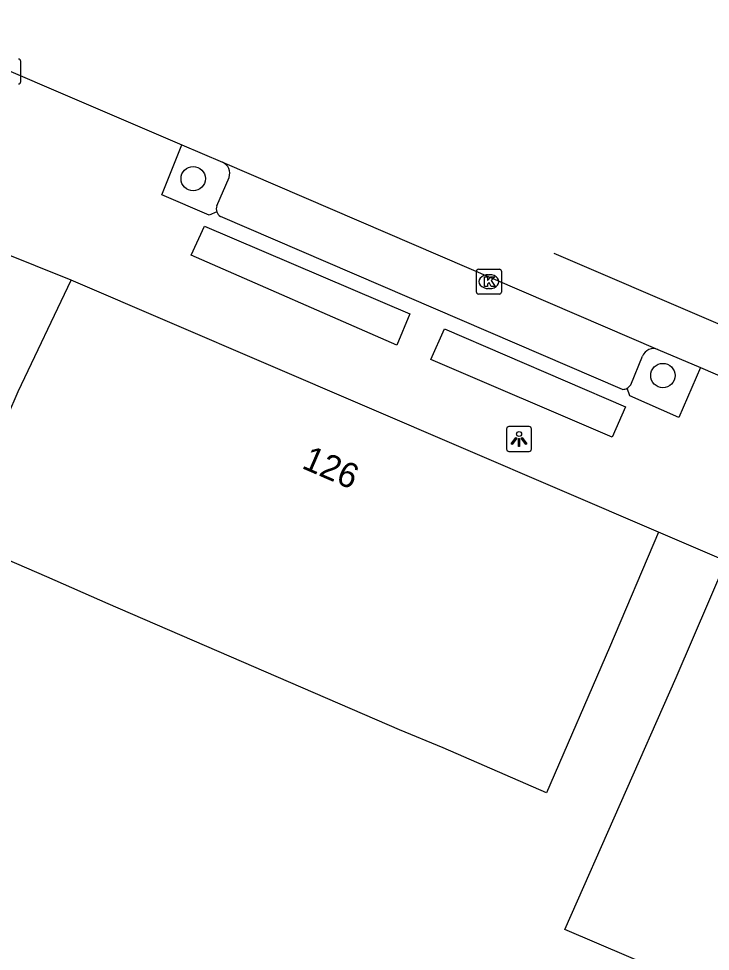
# Model space of a CAD drawing. Extents: x 161801 to 162379, y 382315 to 382832.
# Drawn here: x 162262.83 to 162290.61, y 382570.83 to 382608.31 of the extents above; entities that cross this region are included whole.
import ezdxf

# ---------------------------------------------------------------- set-up
doc = ezdxf.new("R2010")
doc.units = 0
for name, color, linetype in [('IMGEO_Boom', 7, 'Continuous'), ('IMGEO_Kolk', 7, 'Continuous'), ('IMGEO_Lichtpunt', 7, 'Continuous'), ('IMGEO_Pand', 7, 'Continuous'), ('IMGEO_Pand_nummerreeks', 7, 'Continuous'), ('IMGEO_Parkeervlak_open', 7, 'Continuous'), ('IMGEO_Rijbaan_lokaal_gesloten', 7, 'Continuous'), ('IMGEO_Voetpad_open', 7, 'Continuous')]:
    doc.layers.add(name, color=color, linetype=linetype)

msp = doc.modelspace()

# ---------------------------------------------------------------- linework, layer by layer
at = {"layer": 'IMGEO_Boom'}
for centre in [(162269.838, 382601.88), (162288.702, 382593.969)]:
    msp.add_circle(centre, 0.489, dxfattribs=at)
at = {"layer": 'IMGEO_Kolk'}
for p, q in [((162262.902, 382606.609), (162262.902, 382605.757)), ((162281.216, 382597.315), (162281.216, 382598.167)), ((162281.291, 382598.241), (162282.143, 382598.241)), ((162282.217, 382598.167), (162282.217, 382597.315)), ((162281.704, 382598.021), (162281.729, 382598.021)), ((162281.727, 382597.461), (162281.702, 382597.461)), ((162282.143, 382597.241), (162281.291, 382597.241))]:
    msp.add_line(p, q, dxfattribs=at)
for points in [[(162262.902, 382606.609), (162262.902, 382605.757)], [(162281.216, 382597.315), (162281.216, 382598.167)], [(162281.291, 382598.241), (162282.143, 382598.241)], [(162282.217, 382598.167), (162282.217, 382597.315)], [(162281.537, 382597.941), (162281.66, 382597.941), (162281.66, 382597.79), (162281.79, 382597.941), (162281.954, 382597.941), (162281.808, 382597.79), (162281.961, 382597.541), (162281.809, 382597.541), (162281.724, 382597.705), (162281.66, 382597.638), (162281.66, 382597.541), (162281.537, 382597.541), (162281.537, 382597.941)], [(162282.143, 382597.241), (162281.291, 382597.241)]]:
    msp.add_lwpolyline(points, dxfattribs=at)
for centre, start, end in [((162262.826, 382606.607), 1.552, 88.448), ((162262.826, 382606.607), 1.552, 88.448), ((162262.826, 382605.759), 271.552, 358.448), ((162262.826, 382605.759), 271.552, 358.448), ((162281.293, 382598.165), 91.552, 178.448), ((162281.293, 382598.165), 91.552, 178.448), ((162282.141, 382598.165), 1.552, 88.448), ((162282.141, 382598.165), 1.552, 88.448), ((162281.293, 382597.317), 181.552, 268.448), ((162281.293, 382597.317), 181.552, 268.448), ((162282.141, 382597.317), 271.552, 358.448), ((162282.141, 382597.317), 271.552, 358.448)]:
    msp.add_arc(centre, 0.0765, start, end, dxfattribs=at)
for centre, major_axis, ratio, start_param, end_param in [((162281.703, 382597.741), (-0.387, 0.002), 0.722429, 4.712389, 7.853982), ((162281.728, 382597.741), (-0.39, 0.002), 0.717154, 1.570796, 4.712389)]:
    msp.add_ellipse(centre, major_axis=major_axis, ratio=ratio, start_param=start_param, end_param=end_param, dxfattribs=at)
at = {"layer": 'IMGEO_Lichtpunt'}
for p, q in [((162282.427, 382591.821), (162282.427, 382591.014)), ((162282.427, 382591.821), (162282.427, 382591.014)), ((162283.329, 382591.916), (162282.521, 382591.916)), ((162283.329, 382591.916), (162282.521, 382591.916)), ((162283.423, 382591.014), (162283.423, 382591.821)), ((162283.423, 382591.014), (162283.423, 382591.821)), ((162282.521, 382590.92), (162283.329, 382590.92)), ((162282.521, 382590.92), (162283.329, 382590.92))]:
    msp.add_line(p, q, dxfattribs=at)
for points in [[(162282.801, 382591.485), (162282.84, 382591.457), (162282.652, 382591.195), (162282.614, 382591.222), (162282.801, 382591.485)], [(162282.903, 382591.437), (162282.95, 382591.437), (162282.95, 382591.115), (162282.903, 382591.115), (162282.903, 382591.437)], [(162283.013, 382591.457), (162283.051, 382591.484), (162283.238, 382591.222), (162283.199, 382591.194), (162283.013, 382591.457)]]:
    msp.add_lwpolyline(points, dxfattribs=at)
msp.add_circle((162282.926, 382591.619), 0.0994, dxfattribs=at)
for centre, start, end in [((162282.521, 382591.821), 90, 180), ((162282.521, 382591.821), 90, 180), ((162283.329, 382591.821), 0, 90), ((162283.329, 382591.821), 0, 90), ((162282.521, 382591.014), 180, 270), ((162282.521, 382591.014), 180, 270), ((162283.329, 382591.014), 270, 0), ((162283.329, 382591.014), 270, 360)]:
    msp.add_arc(centre, 0.0946, start, end, dxfattribs=at)
at = {"layer": 'IMGEO_Pand'}
for points in [[(162288.531, 382587.678), (162286.557, 382583.039), (162284.032, 382577.205), (162279.872, 382579.006), (162278.126, 382579.735), (162266.42, 382584.801), (162263.954, 382585.878), (162260.424, 382587.406), (162261.288, 382589.402), (162261.134, 382589.469), (162262.802, 382593.322), (162264.942, 382597.806)], [(162288.531, 382587.678), (162264.942, 382597.806)], [(162293.943, 382567.792), (162284.769, 382571.71), (162289.23, 382581.835), (162291.245, 382586.514)]]:
    msp.add_lwpolyline(points, dxfattribs=at)
at = {"layer": 'IMGEO_Parkeervlak_open'}
for points in [[(162270.785, 382600.787), (162271.278, 382601.925)], [(162287.409, 382593.601), (162287.887, 382594.744)]]:
    msp.add_lwpolyline(points, dxfattribs=at)
for centre, radius, start, end in [((162270.817, 382602.092), 0.49, 340.1161, 65.9428), ((162271.111, 382600.665), 0.348, 159.5276, 199.9969), ((162288.329, 382594.576), 0.473, 68.4034, 159.2451), ((162287.089, 382593.779), 0.366, 299.8395, 330.9849)]:
    msp.add_arc(centre, radius, start, end, dxfattribs=at)
at = {"layer": 'IMGEO_Rijbaan_lokaal_gesloten'}
for points in [[(162257.528, 382608.307), (162269.376, 382603.243)], [(162269.376, 382603.243), (162271.017, 382602.539)], [(162271.017, 382602.539), (162288.503, 382595.016)], [(162284.329, 382598.88), (162296.846, 382593.513)], [(162288.503, 382595.016), (162290.216, 382594.295)], [(162290.216, 382594.295), (162295.8, 382591.876), (162295.848, 382591.854)]]:
    msp.add_lwpolyline(points, dxfattribs=at)
at = {"layer": 'IMGEO_Voetpad_open'}
for points in [[(162270.784, 382600.546), (162270.473, 382600.416), (162268.583, 382601.23), (162269.376, 382603.243)], [(162287.083, 382593.413), (162270.937, 382600.36)], [(162278.018, 382595.189), (162269.762, 382598.803), (162270.289, 382599.972), (162278.544, 382596.448), (162278.018, 382595.189)], [(162264.942, 382597.806), (162262.061, 382598.95)], [(162279.388, 382594.609), (162279.928, 382595.85), (162287.203, 382592.712), (162286.667, 382591.495), (162279.388, 382594.609)], [(162290.216, 382594.295), (162289.35, 382592.285), (162287.378, 382593.147), (162287.271, 382593.461)], [(162291.245, 382586.514), (162288.531, 382587.678)]]:
    msp.add_lwpolyline(points, dxfattribs=at)
for centre, radius, start, end in [((162271.119, 382600.666), 0.356, 199.6542, 239.2259), ((162287.091, 382593.772), 0.359, 268.6662, 299.9792)]:
    msp.add_arc(centre, radius, start, end, dxfattribs=at)

# ---------------------------------------------------------------- texts
at = {"layer": 'IMGEO_Pand_nummerreeks'}
msp.add_text('126', height=1, rotation=336.5718, dxfattribs=at).set_placement((162274.157, 382590.265))

doc.saveas('drawing.dxf')
